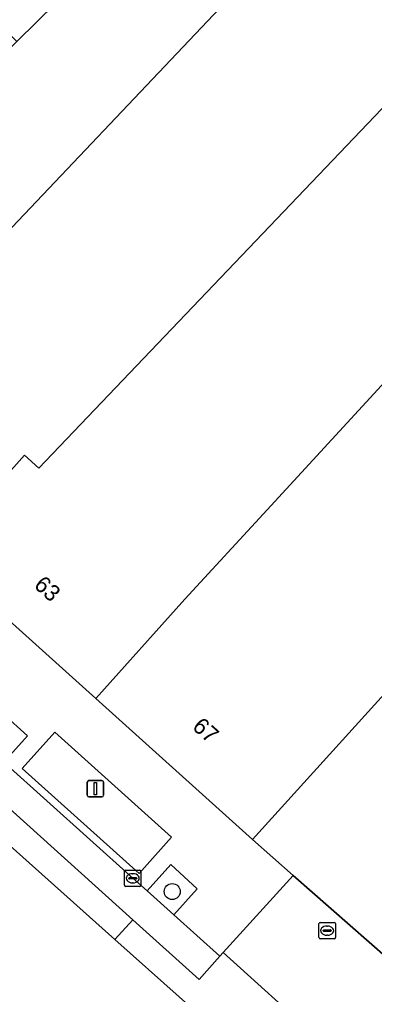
# Model space of a CAD drawing. Extents: x 161771 to 163125, y 382475 to 383179.
# Drawn here: x 162054 to 162075.7, y 382720.4 to 382779.9 of the extents above; entities that cross this region are included whole.
import ezdxf

# ---------------------------------------------------------------- set-up
doc = ezdxf.new("R2010")
doc.units = 0
for name, color, linetype in [('IMGEO_Boom', 7, 'Continuous'), ('IMGEO_Brandkraan', 7, 'Continuous'), ('IMGEO_Erf', 7, 'Continuous'), ('IMGEO_Groenvoorziening', 7, 'Continuous'), ('IMGEO_Kolk', 7, 'Continuous'), ('IMGEO_Lichtmast', 7, 'Continuous'), ('IMGEO_Pand', 7, 'Continuous'), ('IMGEO_Pand_nummerreeks', 7, 'Continuous'), ('IMGEO_Parkeervlak_halfverhard', 7, 'Continuous'), ('IMGEO_Rijbaan_lokaal_gesloten', 7, 'Continuous'), ('IMGEO_Rijbaan_lokaal_open', 7, 'Continuous'), ('IMGEO_Voetpad_open', 7, 'Continuous')]:
    doc.layers.add(name, color=color, linetype=linetype)

msp = doc.modelspace()

# ---------------------------------------------------------------- linework, layer by layer
at = {"layer": 'IMGEO_Boom'}
msp.add_circle((162063.329, 382726.721), 0.489, dxfattribs=at)
at = {"layer": 'IMGEO_Brandkraan'}
for p, q in [((162072.289, 382723.915), (162072.289, 382724.767)), ((162072.364, 382724.841), (162073.216, 382724.841)), ((162073.29, 382724.767), (162073.29, 382723.915)), ((162072.548, 382724.335), (162072.548, 382724.347)), ((162072.986, 382724.298), (162072.588, 382724.298)), ((162072.591, 382724.384), (162072.989, 382724.384)), ((162072.777, 382724.621), (162072.802, 382724.621)), ((162073.032, 382724.347), (162073.032, 382724.335)), ((162073.216, 382723.841), (162072.364, 382723.841)), ((162072.8, 382724.061), (162072.775, 382724.061))]:
    msp.add_line(p, q, dxfattribs=at)
for points in [[(162072.289, 382723.915), (162072.289, 382724.767)], [(162072.364, 382724.841), (162073.216, 382724.841)], [(162073.29, 382724.767), (162073.29, 382723.915)], [(162073.216, 382723.841), (162072.364, 382723.841)]]:
    msp.add_lwpolyline(points, dxfattribs=at)
for centre, radius, start, end in [((162072.366, 382724.765), 0.0765, 91.55205, 178.44795), ((162072.366, 382724.765), 0.0765, 91.55205, 178.44795), ((162073.214, 382724.765), 0.0765, 1.55205, 88.44795), ((162073.214, 382724.765), 0.0765, 1.55205, 88.44795), ((162072.588, 382724.344), 0.0403, 85.87752, 175.75265), ((162072.585, 382724.334), 0.0366, 178.93798, 274.71019), ((162072.989, 382724.341), 0.043, 264.86636, 352.45326), ((162072.993, 382724.346), 0.0386, 1.73085, 96.63898), ((162072.366, 382723.917), 0.0765, 181.55205, 268.44795), ((162072.366, 382723.917), 0.0765, 181.55205, 268.44795), ((162073.214, 382723.917), 0.0765, 271.55205, 358.44795), ((162073.214, 382723.917), 0.0765, 271.55205, 358.44795)]:
    msp.add_arc(centre, radius, start, end, dxfattribs=at)
for centre, major_axis, ratio, start_param, end_param in [((162072.776, 382724.341), (-0.387, 0.002), 0.722429, 4.712389, 7.853982), ((162072.801, 382724.341), (-0.39, 0.002), 0.717154, 1.570796, 4.712389)]:
    msp.add_ellipse(centre, major_axis=major_axis, ratio=ratio, start_param=start_param, end_param=end_param, dxfattribs=at)
at = {"layer": 'IMGEO_Erf'}
msp.add_lwpolyline([(162050.121, 382778.345), (162052.075, 382780.302), (162053.843, 382778.537), (162056.273, 382780.922), (162053.978, 382783.039), (162053.372, 382783.599), (162049.612, 382787.069), (162049.511, 382786.96), (162045.834, 382782.975), (162045.541, 382782.658), (162041.272, 382778.032), (162041.112, 382778.18), (162039.481, 382776.414), (162036.886, 382778.809), (162032.434, 382773.985), (162036.827, 382769.931), (162036.907, 382769.857), (162037.06, 382770.023), (162043.885, 382777.305), (162045.61, 382777.374), (162047.796, 382775.356), (162049.242, 382774.021), (162050.306, 382775.065), (162051.869, 382776.599)], close=True, dxfattribs=at)
at = {"layer": 'IMGEO_Groenvoorziening'}
msp.add_lwpolyline([(162051.793, 382735.738), (162053.042, 382734.604), (162054.497, 382736.22), (162053.01, 382737.548), (162052.665, 382737.52)], dxfattribs=at)
for points in [[(162061.305, 382727.819), (162063.29, 382730.033), (162056.171, 382736.437), (162054.17, 382734.22)], [(162061.805, 382726.762), (162063.425, 382725.308), (162064.843, 382726.887), (162063.239, 382728.372)]]:
    msp.add_lwpolyline(points, close=True, dxfattribs=at)
at = {"layer": 'IMGEO_Kolk'}
for p, q in [((162060.42, 382727.107), (162060.42, 382727.959)), ((162060.495, 382728.033), (162061.347, 382728.033)), ((162060.908, 382727.813), (162060.933, 382727.813)), ((162061.421, 382727.959), (162061.421, 382727.107)), ((162060.679, 382727.527), (162060.679, 382727.539)), ((162061.117, 382727.49), (162060.719, 382727.49)), ((162060.722, 382727.576), (162061.12, 382727.576)), ((162060.931, 382727.253), (162060.906, 382727.253)), ((162061.163, 382727.539), (162061.163, 382727.527)), ((162061.347, 382727.033), (162060.495, 382727.033))]:
    msp.add_line(p, q, dxfattribs=at)
for points in [[(162060.42, 382727.107), (162060.42, 382727.959)], [(162060.495, 382728.033), (162061.347, 382728.033)], [(162061.421, 382727.959), (162061.421, 382727.107)], [(162061.347, 382727.033), (162060.495, 382727.033)]]:
    msp.add_lwpolyline(points, dxfattribs=at)
for centre, radius, start, end in [((162060.497, 382727.957), 0.0765, 91.55205, 178.44795), ((162060.497, 382727.957), 0.0765, 91.55205, 178.44795), ((162061.345, 382727.957), 0.0765, 1.55205, 88.44795), ((162061.345, 382727.957), 0.0765, 1.55205, 88.44795), ((162060.497, 382727.109), 0.0765, 181.55205, 268.44795), ((162060.497, 382727.109), 0.0765, 181.55205, 268.44795), ((162060.719, 382727.536), 0.0403, 85.87752, 175.75265), ((162060.716, 382727.526), 0.0366, 178.93798, 274.71019), ((162061.12, 382727.533), 0.043, 264.86636, 352.45326), ((162061.124, 382727.538), 0.0386, 1.73085, 96.63898), ((162061.345, 382727.109), 0.0765, 271.55205, 358.44795), ((162061.345, 382727.109), 0.0765, 271.55205, 358.44795)]:
    msp.add_arc(centre, radius, start, end, dxfattribs=at)
for centre, major_axis, ratio, start_param, end_param in [((162060.907, 382727.533), (-0.387, 0.002), 0.722429, 4.712389, 7.853982), ((162060.932, 382727.533), (-0.39, 0.002), 0.717154, 1.570796, 4.712389)]:
    msp.add_ellipse(centre, major_axis=major_axis, ratio=ratio, start_param=start_param, end_param=end_param, dxfattribs=at)
at = {"layer": 'IMGEO_Lichtmast'}
for p, q in [((162058.146, 382732.59), (162058.146, 382733.39)), ((162058.146, 382733.39), (162058.146, 382732.59)), ((162058.246, 382733.49), (162059.036, 382733.49)), ((162059.036, 382733.49), (162058.246, 382733.49)), ((162059.136, 382733.39), (162059.136, 382732.59)), ((162059.136, 382732.59), (162059.136, 382733.39)), ((162059.036, 382732.49), (162058.246, 382732.49)), ((162058.246, 382732.49), (162059.036, 382732.49))]:
    msp.add_line(p, q, dxfattribs=at)
msp.add_lwpolyline([(162058.566, 382733.365), (162058.716, 382733.365), (162058.716, 382732.615), (162058.566, 382732.615), (162058.566, 382733.365)], dxfattribs=at)
for centre, start, end in [((162058.246, 382733.39), 90, 180), ((162058.246, 382733.39), 90, 180), ((162059.036, 382733.39), 0, 90), ((162059.036, 382733.39), 360, 90), ((162058.246, 382732.59), 180, 270), ((162058.246, 382732.59), 180, 270), ((162059.036, 382732.59), 270, 0), ((162059.036, 382732.59), 270, 0)]:
    msp.add_arc(centre, 0.1, start, end, dxfattribs=at)
at = {"layer": 'IMGEO_Pand'}
for points in [[(162076.682, 382791.573), (162071.683, 382796.187), (162070.236, 382794.626), (162065.345, 382789.825), (162056.273, 382780.922), (162053.843, 382778.537), (162051.869, 382776.599), (162050.306, 382775.065), (162049.242, 382774.021), (162045.101, 382769.956), (162045.846, 382769.268), (162036.24, 382758.865), (162041.234, 382754.251)], [(162085.084, 382783.819), (162076.682, 382791.573), (162041.234, 382754.251), (162045.836, 382750), (162048.871, 382747.277), (162051.315, 382750), (162054.305, 382753.331), (162055.186, 382752.54)], [(162085.084, 382783.819), (162055.186, 382752.54), (162054.305, 382753.331), (162051.315, 382750), (162048.871, 382747.277), (162058.659, 382738.492), (162064.092, 382744.546), (162069.12, 382750), (162093.305, 382776.234)], [(162093.305, 382776.234), (162069.12, 382750), (162064.092, 382744.546), (162058.659, 382738.492), (162068.232, 382729.901), (162086.466, 382750), (162102.686, 382767.576)]]:
    msp.add_lwpolyline(points, close=True, dxfattribs=at)
at = {"layer": 'IMGEO_Parkeervlak_halfverhard'}
msp.add_lwpolyline([(162110.062, 382761.485), (162106.798, 382764.182), (162102.686, 382767.576), (162086.466, 382750), (162068.232, 382729.901), (162070.722, 382727.712), (162077.668, 382721.606), (162086.196, 382730.901), (162096.706, 382742.256), (162103.912, 382750)], dxfattribs=at)
at = {"layer": 'IMGEO_Rijbaan_lokaal_gesloten'}
msp.add_lwpolyline([(162022.107, 382762.331), (162020.207, 382764.053), (162018.892, 382762.567), (162021.402, 382760.333), (162040.771, 382743.106), (162051.295, 382733.653), (162060.923, 382725.005), (162064.984, 382721.357), (162066.242, 382722.779), (162063.425, 382725.308), (162061.805, 382726.762), (162060.921, 382727.533), (162053.042, 382734.604), (162051.793, 382735.738), (162040.256, 382746.1), (162037.949, 382748.131), (162035.777, 382750.078)], close=True, dxfattribs=at)
at = {"layer": 'IMGEO_Rijbaan_lokaal_open'}
for points in [[(162059.829, 382723.81), (162060.923, 382725.005), (162051.295, 382733.653), (162050.126, 382732.448), (162059.829, 382723.81)], [(162076.611, 382713.858), (162072.148, 382717.856), (162066.446, 382723.002), (162066.242, 382722.779), (162064.984, 382721.357), (162060.923, 382725.005), (162059.829, 382723.81), (162095.172, 382692.349), (162140.733, 382663.262), (162141.217, 382662.958), (162186.349, 382640.853), (162188.567, 382639.907), (162191.293, 382638.722), (162191.188, 382638.482), (162191.681, 382638.241), (162211.378, 382629.505)]]:
    msp.add_lwpolyline(points, dxfattribs=at)
at = {"layer": 'IMGEO_Voetpad_open'}
for points in [[(162052.665, 382737.52), (162053.01, 382737.548), (162054.497, 382736.22), (162053.042, 382734.604), (162060.921, 382727.533), (162061.805, 382726.762), (162063.239, 382728.372), (162064.843, 382726.887), (162063.425, 382725.308), (162066.242, 382722.779), (162066.446, 382723.002), (162070.722, 382727.712), (162068.232, 382729.901), (162058.659, 382738.492), (162048.871, 382747.277), (162045.836, 382750)], [(162119.304, 382691.057), (162118.626, 382691.489), (162118.03, 382690.57), (162108.592, 382696.578), (162109.246, 382697.596), (162106.669, 382699.658), (162104.869, 382697.7), (162104.458, 382698.078), (162104.528, 382698.394), (162099.827, 382702.418), (162099.225, 382702.933), (162099.002, 382702.692), (162090.877, 382710.223), (162090.512, 382710.562), (162090.199, 382710.224), (162085.93, 382714.149), (162079.971, 382719.627), (162077.668, 382721.606), (162070.722, 382727.712), (162066.446, 382723.002), (162072.148, 382717.856), (162076.611, 382713.858)]]:
    msp.add_lwpolyline(points, dxfattribs=at)
msp.add_lwpolyline([(162061.305, 382727.819), (162054.17, 382734.22), (162056.171, 382736.437), (162063.29, 382730.033)], close=True, dxfattribs=at)

# ---------------------------------------------------------------- texts
at = {"layer": 'IMGEO_Pand_nummerreeks'}
for s, rotation, p in [('63', 318.09115, (162054.833, 382745.312)), ('67', 318.08094, (162064.496, 382736.681))]:
    msp.add_text(s, height=1, rotation=rotation, dxfattribs=at).set_placement(p)

doc.saveas('drawing.dxf')
